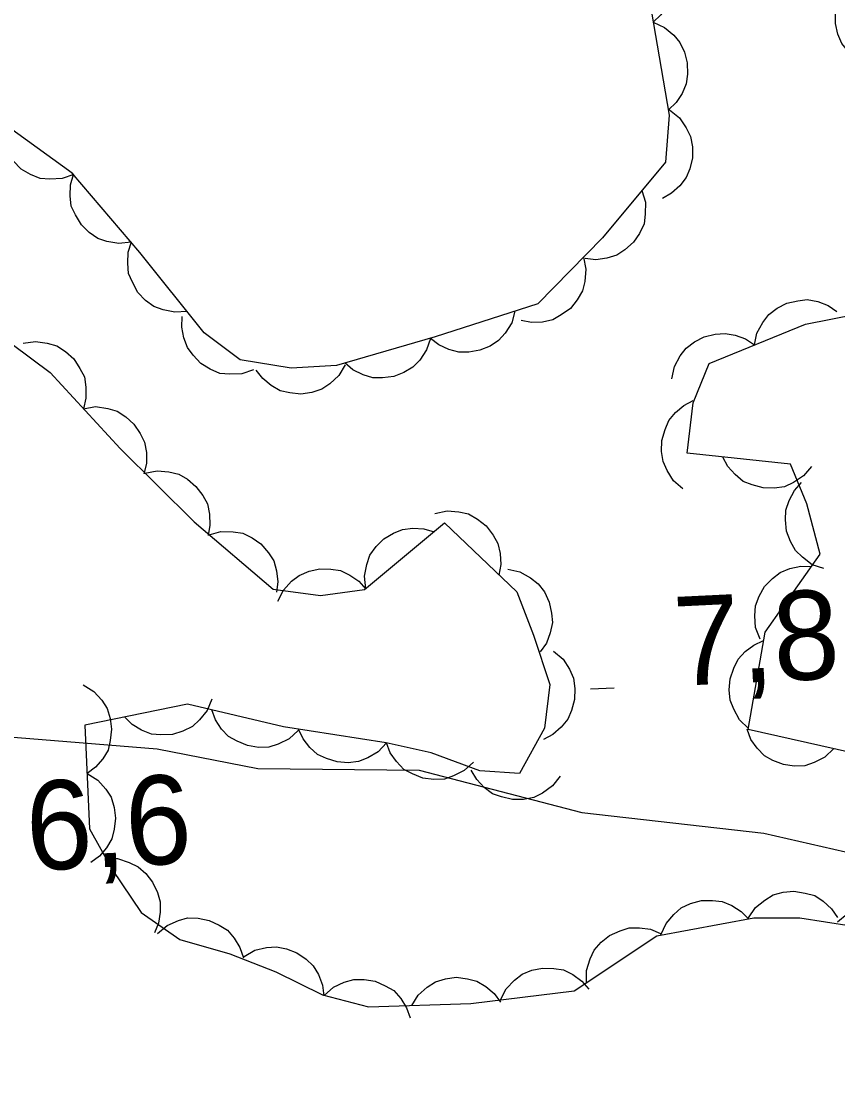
# Model space of a CAD drawing. Extents: x 336540 to 340074, y 5572036 to 5573747.
# Drawn here: x 337055.62 to 337083.14, y 5573037.42 to 5573073.04 of the extents above; entities that cross this region are included whole.
import ezdxf

# ---------------------------------------------------------------- set-up
doc = ezdxf.new("R2010")
doc.units = 0
for name, color, linetype in [('Niveau 2', 7, 'Continuous'), ('Niveau 3', 7, 'Continuous'), ('Niveau 44', 7, 'Continuous')]:
    doc.layers.add(name, color=color, linetype=linetype)

msp = doc.modelspace()

# ---------------------------------------------------------------- linework, layer by layer
at = {"layer": 'Niveau 2'}
msp.add_lwpolyline([(337051.19, 5573049.24), (337060.2, 5573048.51), (337063.6, 5573047.85), (337069.03, 5573047.79), (337074.51, 5573046.37), (337080.65, 5573045.67), (337087.33, 5573044.14), (337093.64, 5573043.46), (337101.92, 5573043.2), (337106.35, 5573042.74), (337109.94, 5573042.09), (337113.89, 5573040.93), (337115.46, 5573040.17), (337117.8, 5573037.42)], dxfattribs=at)
at = {"layer": 'Niveau 3'}
msp.add_line((337074.8, 5573050.53), (337075.6, 5573050.57), dxfattribs=at)
at = {"layer": 'Niveau 44'}
for points in [[(337076.41, 5573075.96), (337076.79, 5573075.79), (337077.1, 5573075.52), (337077.32, 5573075.27), (337077.46, 5573074.95), (337077.56, 5573074.6), (337077.56, 5573074.21), (337077.52, 5573073.89), (337077.38, 5573073.57), (337077.18, 5573073.26), (337076.92, 5573073.01)], [(337076.59, 5573074.93), (337077.46, 5573069.87), (337077.33, 5573068.29), (337075.21, 5573065.74), (337073.03, 5573063.52), (337069.57, 5573062.4), (337066.25, 5573061.44), (337064.72, 5573061.35), (337063, 5573061.63), (337061.79, 5573062.54)], [(337085.54, 5573071.65), (337085.15, 5573071.49), (337084.74, 5573071.46), (337084.41, 5573071.47), (337084.08, 5573071.59), (337083.76, 5573071.77), (337083.48, 5573072.04), (337083.27, 5573072.29), (337083.14, 5573072.61), (337083.06, 5573072.97), (337083.06, 5573073.33)], [(337076.92, 5573073.01), (337077.3, 5573072.83), (337077.61, 5573072.57), (337077.82, 5573072.32), (337077.97, 5573072), (337078.06, 5573071.64), (337078.07, 5573071.26), (337078.03, 5573070.93), (337077.89, 5573070.61), (337077.69, 5573070.3), (337077.43, 5573070.05)], [(337077.47, 5573070.05), (337077.8, 5573069.79), (337078.03, 5573069.45), (337078.18, 5573069.16), (337078.24, 5573068.81), (337078.24, 5573068.44), (337078.15, 5573068.07), (337078.03, 5573067.77), (337077.82, 5573067.49), (337077.54, 5573067.24), (337077.23, 5573067.06)], [(337061.79, 5573062.54), (337059.62, 5573065.25), (337057.34, 5573067.92), (337054.64, 5573069.86)], [(337057.39, 5573067.88), (337057, 5573067.74), (337056.59, 5573067.72), (337056.26, 5573067.74), (337055.93, 5573067.87), (337055.62, 5573068.06), (337055.35, 5573068.33), (337055.14, 5573068.58), (337055.02, 5573068.91), (337054.94, 5573069.28), (337054.95, 5573069.64)], [(337059.33, 5573065.59), (337058.91, 5573065.55), (337058.51, 5573065.62), (337058.2, 5573065.72), (337057.91, 5573065.92), (337057.65, 5573066.18), (337057.45, 5573066.51), (337057.31, 5573066.81), (337057.27, 5573067.16), (337057.28, 5573067.53), (337057.38, 5573067.87)], [(337076.54, 5573067.34), (337076.66, 5573066.94), (337076.65, 5573066.54), (337076.61, 5573066.21), (337076.46, 5573065.89), (337076.25, 5573065.59), (337075.96, 5573065.34), (337075.69, 5573065.15), (337075.35, 5573065.05), (337074.98, 5573065), (337074.62, 5573065.04)], [(337061.21, 5573063.26), (337060.8, 5573063.23), (337060.4, 5573063.31), (337060.09, 5573063.43), (337059.81, 5573063.63), (337059.55, 5573063.9), (337059.37, 5573064.24), (337059.24, 5573064.54), (337059.21, 5573064.89), (337059.23, 5573065.26), (337059.34, 5573065.6)], [(337074.57, 5573065.09), (337074.65, 5573064.68), (337074.61, 5573064.27), (337074.54, 5573063.95), (337074.36, 5573063.65), (337074.13, 5573063.36), (337073.82, 5573063.14), (337073.54, 5573062.97), (337073.19, 5573062.9), (337072.82, 5573062.88), (337072.47, 5573062.95)], [(337080.33, 5573062.13), (337080.41, 5573062.53), (337080.61, 5573062.89), (337080.81, 5573063.16), (337081.09, 5573063.37), (337081.42, 5573063.54), (337081.79, 5573063.62), (337082.11, 5573063.66), (337082.46, 5573063.59), (337082.81, 5573063.46), (337083.11, 5573063.26)], [(337072.26, 5573063.27), (337072.15, 5573062.87), (337071.93, 5573062.53), (337071.71, 5573062.28), (337071.42, 5573062.09), (337071.08, 5573061.95), (337070.7, 5573061.89), (337070.37, 5573061.88), (337070.03, 5573061.97), (337069.69, 5573062.13), (337069.41, 5573062.35)], [(337083.57, 5573048.39), (337080.12, 5573049.16), (337080.69, 5573052.45), (337082.54, 5573055.08), (337082.1, 5573056.77), (337081.54, 5573058.11), (337078.06, 5573058.48), (337078.26, 5573060.18), (337078.8, 5573061.5), (337082.05, 5573062.83), (337085.41, 5573063.49)], [(337063.45, 5573061.29), (337063.06, 5573061.16), (337062.65, 5573061.14), (337062.32, 5573061.17), (337061.99, 5573061.31), (337061.68, 5573061.5), (337061.42, 5573061.78), (337061.22, 5573062.04), (337061.1, 5573062.37), (337061.04, 5573062.73), (337061.05, 5573063.09)], [(337077.55, 5573060.99), (337077.64, 5573061.4), (337077.83, 5573061.76), (337078.03, 5573062.02), (337078.31, 5573062.23), (337078.64, 5573062.4), (337079.01, 5573062.49), (337079.34, 5573062.52), (337079.68, 5573062.46), (337080.03, 5573062.33), (337080.33, 5573062.13)], [(337055.32, 5573062.16), (337056.6, 5573061.2), (337058.96, 5573058.64), (337061.45, 5573056.16), (337064.11, 5573053.89), (337065.71, 5573053.68), (337067.19, 5573053.88), (337069.89, 5573056.13), (337072.32, 5573053.8), (337072.89, 5573052.35), (337073.43, 5573050.68), (337073.26, 5573049.21), (337072.41, 5573047.68), (337071.08, 5573047.77), (337069.44, 5573048.38), (337067.92, 5573048.72), (337064.46, 5573049.25), (337061.23, 5573050.02), (337057.77, 5573049.31), (337057.92, 5573045.81), (337058.69, 5573044.45), (337059.66, 5573042.99), (337060.97, 5573042.08), (337062.65, 5573041.6), (337064.2, 5573040.99), (337065.77, 5573040.22), (337067.33, 5573039.81), (337070.77, 5573039.93), (337074.26, 5573040.35), (337077.04, 5573042.21), (337080.31, 5573042.81), (337081.86, 5573042.82), (337083.59, 5573042.55)], [(337055.69, 5573062.19), (337056.1, 5573062.25), (337056.5, 5573062.19), (337056.82, 5573062.1), (337057.12, 5573061.91), (337057.39, 5573061.66), (337057.6, 5573061.34), (337057.75, 5573061.05), (337057.8, 5573060.71), (337057.8, 5573060.33), (337057.72, 5573059.98)], [(337069.41, 5573062.35), (337069.28, 5573061.96), (337069.05, 5573061.62), (337068.82, 5573061.38), (337068.52, 5573061.2), (337068.18, 5573061.06), (337067.8, 5573061.02), (337067.47, 5573061.02), (337067.14, 5573061.12), (337066.8, 5573061.29), (337066.53, 5573061.52)], [(337066.54, 5573061.46), (337066.32, 5573061.1), (337066.02, 5573060.82), (337065.75, 5573060.64), (337065.42, 5573060.53), (337065.05, 5573060.47), (337064.67, 5573060.51), (337064.35, 5573060.58), (337064.05, 5573060.76), (337063.76, 5573061), (337063.54, 5573061.28)], [(337057.72, 5573059.98), (337058.13, 5573060.05), (337058.54, 5573059.99), (337058.85, 5573059.9), (337059.15, 5573059.71), (337059.42, 5573059.46), (337059.63, 5573059.14), (337059.78, 5573058.85), (337059.84, 5573058.5), (337059.84, 5573058.13), (337059.75, 5573057.78)], [(337077.92, 5573057.28), (337077.6, 5573057.55), (337077.39, 5573057.9), (337077.25, 5573058.2), (337077.2, 5573058.54), (337077.21, 5573058.91), (337077.32, 5573059.28), (337077.44, 5573059.58), (337077.67, 5573059.85), (337077.95, 5573060.09), (337078.27, 5573060.26)], [(337082.25, 5573058.03), (337081.98, 5573057.72), (337081.64, 5573057.49), (337081.34, 5573057.35), (337080.99, 5573057.3), (337080.62, 5573057.31), (337080.25, 5573057.41), (337079.95, 5573057.53), (337079.68, 5573057.76), (337079.43, 5573058.03), (337079.26, 5573058.35)], [(337059.79, 5573057.81), (337060.2, 5573057.89), (337060.6, 5573057.85), (337060.93, 5573057.77), (337061.23, 5573057.6), (337061.51, 5573057.36), (337061.74, 5573057.05), (337061.9, 5573056.77), (337061.97, 5573056.42), (337061.98, 5573056.05), (337061.92, 5573055.7)], [(337082.67, 5573054.59), (337082.28, 5573054.72), (337081.95, 5573054.97), (337081.71, 5573055.2), (337081.54, 5573055.5), (337081.41, 5573055.85), (337081.38, 5573056.23), (337081.39, 5573056.56), (337081.5, 5573056.89), (337081.68, 5573057.22), (337081.91, 5573057.49)], [(337069.56, 5573056.45), (337069.97, 5573056.54), (337070.37, 5573056.5), (337070.69, 5573056.43), (337071, 5573056.26), (337071.29, 5573056.03), (337071.52, 5573055.72), (337071.68, 5573055.44), (337071.76, 5573055.1), (337071.78, 5573054.73), (337071.72, 5573054.37)], [(337061.95, 5573055.73), (337062.35, 5573055.84), (337062.76, 5573055.83), (337063.09, 5573055.78), (337063.4, 5573055.63), (337063.7, 5573055.42), (337063.95, 5573055.12), (337064.13, 5573054.85), (337064.23, 5573054.51), (337064.27, 5573054.14), (337064.23, 5573053.79)], [(337067.23, 5573053.91), (337067.19, 5573054.33), (337067.27, 5573054.73), (337067.37, 5573055.04), (337067.58, 5573055.33), (337067.84, 5573055.59), (337068.17, 5573055.78), (337068.47, 5573055.91), (337068.82, 5573055.95), (337069.19, 5573055.93), (337069.54, 5573055.83)], [(337080.52, 5573052.21), (337080.37, 5573052.6), (337080.34, 5573053), (337080.37, 5573053.33), (337080.49, 5573053.66), (337080.67, 5573053.98), (337080.94, 5573054.26), (337081.2, 5573054.46), (337081.52, 5573054.59), (337081.89, 5573054.67), (337082.25, 5573054.66)], [(337064.27, 5573053.49), (337064.46, 5573053.86), (337064.73, 5573054.16), (337064.99, 5573054.36), (337065.32, 5573054.5), (337065.68, 5573054.58), (337066.06, 5573054.57), (337066.38, 5573054.52), (337066.7, 5573054.37), (337067, 5573054.16), (337067.24, 5573053.89)], [(337072.02, 5573054.57), (337072.42, 5573054.48), (337072.78, 5573054.28), (337073.04, 5573054.08), (337073.25, 5573053.8), (337073.41, 5573053.46), (337073.49, 5573053.09), (337073.53, 5573052.77), (337073.45, 5573052.42), (337073.32, 5573052.08), (337073.11, 5573051.78)], [(337080.13, 5573049.2), (337079.83, 5573049.49), (337079.63, 5573049.85), (337079.51, 5573050.15), (337079.48, 5573050.5), (337079.51, 5573050.87), (337079.63, 5573051.23), (337079.78, 5573051.53), (337080.02, 5573051.79), (337080.31, 5573052.01), (337080.64, 5573052.16)], [(337073.56, 5573051.81), (337073.88, 5573051.54), (337074.1, 5573051.2), (337074.23, 5573050.9), (337074.28, 5573050.55), (337074.27, 5573050.18), (337074.17, 5573049.81), (337074.04, 5573049.51), (337073.82, 5573049.24), (337073.54, 5573049), (337073.22, 5573048.83)], [(337057.71, 5573050.67), (337058.07, 5573050.45), (337058.34, 5573050.15), (337058.52, 5573049.87), (337058.62, 5573049.54), (337058.67, 5573049.17), (337058.62, 5573048.79), (337058.55, 5573048.47), (337058.37, 5573048.17), (337058.13, 5573047.89), (337057.84, 5573047.68)], [(337062.05, 5573050.19), (337061.89, 5573049.8), (337061.63, 5573049.49), (337061.39, 5573049.26), (337061.07, 5573049.11), (337060.72, 5573049), (337060.33, 5573048.99), (337060.01, 5573049.01), (337059.68, 5573049.14), (337059.36, 5573049.33), (337059.11, 5573049.58)], [(337064.96, 5573049.13), (337064.65, 5573048.85), (337064.28, 5573048.67), (337063.97, 5573048.57), (337063.62, 5573048.56), (337063.25, 5573048.62), (337062.9, 5573048.77), (337062.61, 5573048.93), (337062.37, 5573049.18), (337062.17, 5573049.49), (337062.04, 5573049.83)], [(337067.93, 5573048.72), (337067.65, 5573048.41), (337067.3, 5573048.21), (337066.99, 5573048.08), (337066.64, 5573048.04), (337066.27, 5573048.07), (337065.91, 5573048.19), (337065.61, 5573048.32), (337065.35, 5573048.56), (337065.12, 5573048.85), (337064.97, 5573049.17)], [(337083.01, 5573048.52), (337082.7, 5573048.23), (337082.34, 5573048.05), (337082.03, 5573047.94), (337081.67, 5573047.93), (337081.31, 5573047.98), (337080.95, 5573048.12), (337080.67, 5573048.28), (337080.42, 5573048.53), (337080.21, 5573048.83), (337080.08, 5573049.17)], [(337070.86, 5573048.06), (337070.55, 5573047.78), (337070.19, 5573047.6), (337069.88, 5573047.49), (337069.53, 5573047.48), (337069.16, 5573047.52), (337068.81, 5573047.67), (337068.52, 5573047.82), (337068.27, 5573048.08), (337068.06, 5573048.38), (337067.93, 5573048.72)], [(337057.84, 5573047.68), (337058.2, 5573047.46), (337058.47, 5573047.15), (337058.65, 5573046.88), (337058.75, 5573046.54), (337058.8, 5573046.18), (337058.75, 5573045.8), (337058.68, 5573045.48), (337058.5, 5573045.18), (337058.26, 5573044.89), (337057.97, 5573044.68)], [(337073.78, 5573047.59), (337073.52, 5573047.26), (337073.19, 5573047.02), (337072.9, 5573046.87), (337072.55, 5573046.8), (337072.18, 5573046.8), (337071.81, 5573046.89), (337071.5, 5573047), (337071.22, 5573047.21), (337070.97, 5573047.48), (337070.78, 5573047.79)], [(337058.45, 5573044.81), (337058.87, 5573044.81), (337059.26, 5573044.68), (337059.56, 5573044.54), (337059.82, 5573044.31), (337060.05, 5573044.02), (337060.21, 5573043.67), (337060.31, 5573043.36), (337060.31, 5573043.01), (337060.25, 5573042.64), (337060.11, 5573042.31)], [(337080.13, 5573042.81), (337080.36, 5573043.16), (337080.68, 5573043.41), (337080.96, 5573043.59), (337081.3, 5573043.68), (337081.66, 5573043.71), (337082.04, 5573043.65), (337082.36, 5573043.57), (337082.65, 5573043.38), (337082.93, 5573043.12), (337083.13, 5573042.83)], [(337077.18, 5573042.24), (337077.35, 5573042.62), (337077.61, 5573042.93), (337077.86, 5573043.15), (337078.18, 5573043.3), (337078.54, 5573043.4), (337078.92, 5573043.4), (337079.24, 5573043.37), (337079.57, 5573043.23), (337079.88, 5573043.03), (337080.13, 5573042.78)], [(337083.13, 5573042.68), (337083.45, 5573042.95), (337083.83, 5573043.11), (337084.14, 5573043.19), (337084.5, 5573043.18), (337084.86, 5573043.11), (337085.2, 5573042.94), (337085.48, 5573042.77), (337085.71, 5573042.5), (337085.9, 5573042.19), (337086.01, 5573041.84)], [(337060.22, 5573042.29), (337060.54, 5573042.56), (337060.92, 5573042.72), (337061.23, 5573042.81), (337061.59, 5573042.8), (337061.95, 5573042.73), (337062.29, 5573042.57), (337062.57, 5573042.4), (337062.8, 5573042.13), (337062.99, 5573041.81), (337063.11, 5573041.47)], [(337074.67, 5573040.62), (337074.67, 5573041.04), (337074.79, 5573041.43), (337074.93, 5573041.73), (337075.16, 5573041.99), (337075.45, 5573042.22), (337075.8, 5573042.38), (337076.11, 5573042.48), (337076.46, 5573042.48), (337076.83, 5573042.43), (337077.16, 5573042.29)], [(337063.13, 5573041.51), (337063.49, 5573041.72), (337063.89, 5573041.81), (337064.22, 5573041.84), (337064.56, 5573041.77), (337064.91, 5573041.64), (337065.22, 5573041.42), (337065.46, 5573041.2), (337065.64, 5573040.9), (337065.77, 5573040.55), (337065.82, 5573040.19)], [(337071.77, 5573040.05), (337071.96, 5573040.42), (337072.24, 5573040.71), (337072.5, 5573040.92), (337072.83, 5573041.05), (337073.19, 5573041.12), (337073.57, 5573041.11), (337073.89, 5573041.06), (337074.21, 5573040.9), (337074.51, 5573040.68), (337074.75, 5573040.41)], [(337065.83, 5573040.2), (337066.14, 5573040.48), (337066.51, 5573040.65), (337066.83, 5573040.74), (337067.18, 5573040.74), (337067.55, 5573040.68), (337067.89, 5573040.52), (337068.18, 5573040.36), (337068.41, 5573040.09), (337068.61, 5573039.78), (337068.73, 5573039.44)], [(337068.78, 5573039.86), (337069, 5573040.21), (337069.3, 5573040.48), (337069.58, 5573040.66), (337069.92, 5573040.76), (337070.28, 5573040.81), (337070.66, 5573040.76), (337070.98, 5573040.68), (337071.28, 5573040.5), (337071.56, 5573040.26), (337071.77, 5573039.97)]]:
    msp.add_lwpolyline(points, dxfattribs=at)

# ---------------------------------------------------------------- texts
at = {"layer": 'Niveau 3'}
for s, p in [('7,8    ', (337077.68, 5573050.63)), ('6,6    ', (337055.85, 5573044.4))]:
    msp.add_text(s, height=3, rotation=2.7712, dxfattribs=at).set_placement(p)

doc.saveas('drawing.dxf')
